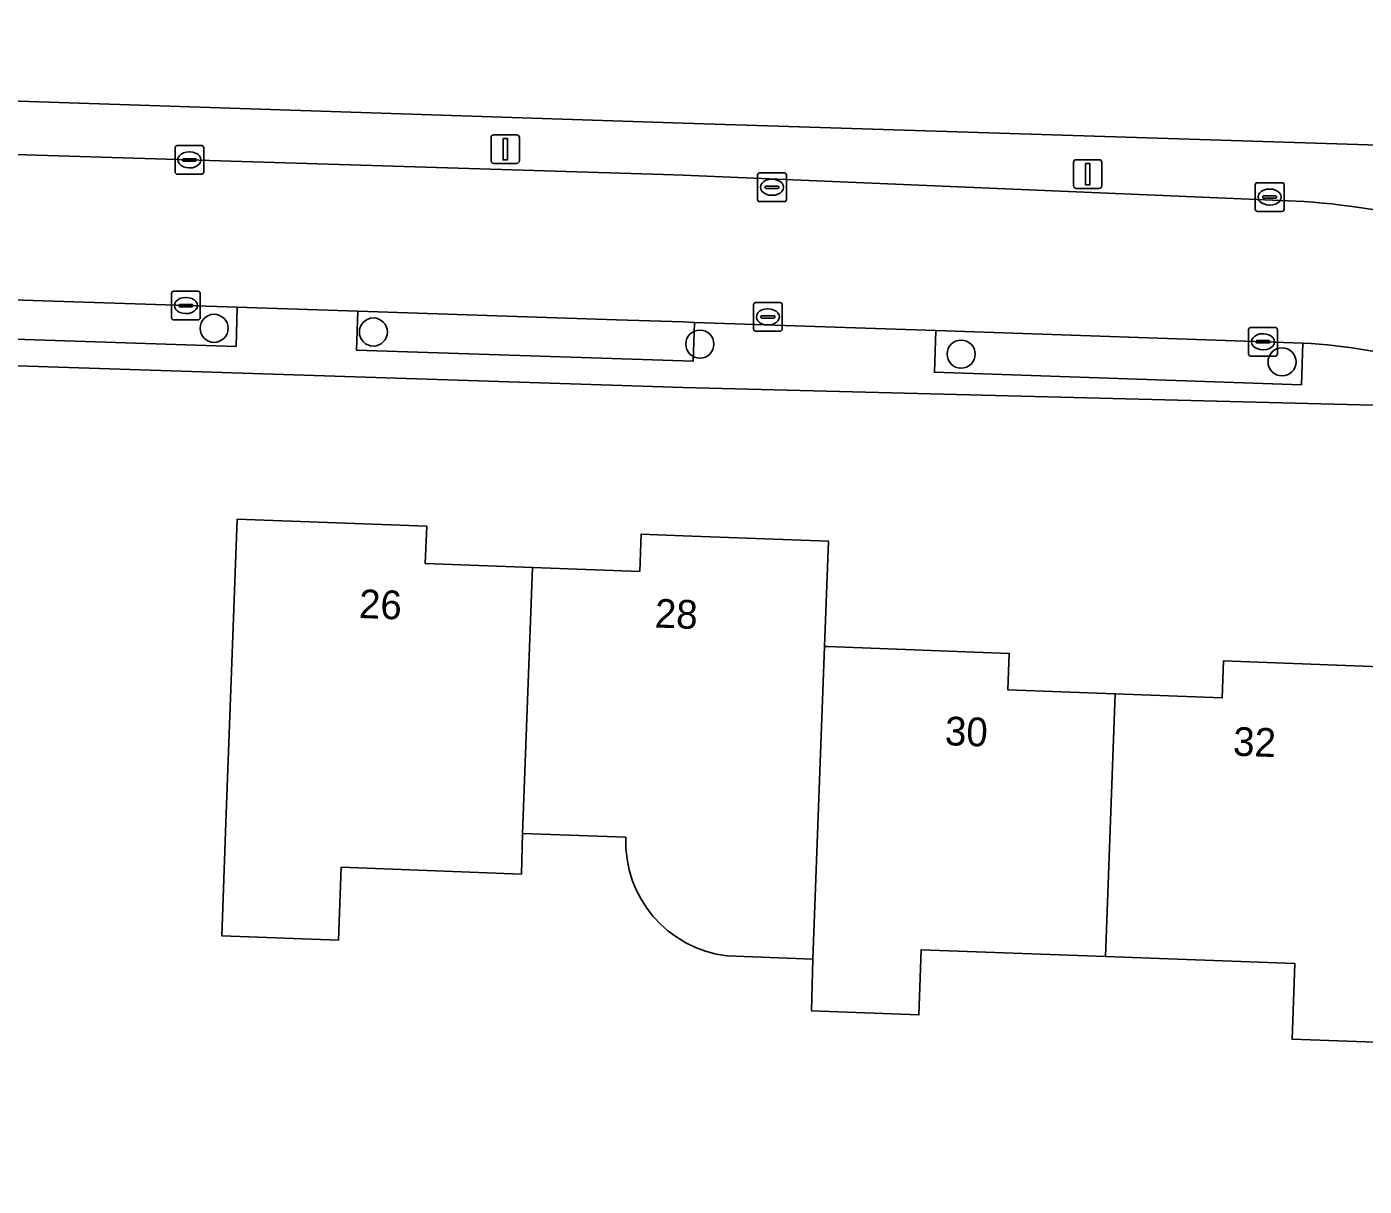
# Model space of a CAD drawing. Extents: x 158455 to 159797, y 387218 to 388672.
# Drawn here: x 159477.13 to 159523.72, y 387725.56 to 387765.95 of the extents above; entities that cross this region are included whole.
import ezdxf

# ---------------------------------------------------------------- set-up
doc = ezdxf.new("R2010")
doc.units = 0
for name, color, linetype in [('IMGEO_Boom', 7, 'Continuous'), ('IMGEO_Erf', 7, 'Continuous'), ('IMGEO_Kolk', 7, 'Continuous'), ('IMGEO_Lichtmast', 7, 'Continuous'), ('IMGEO_Muur', 7, 'Continuous'), ('IMGEO_Pand', 7, 'Continuous'), ('IMGEO_Pand_nummerreeks', 7, 'Continuous'), ('IMGEO_Parkeervlak_open', 7, 'Continuous'), ('IMGEO_Rijbaan_lokaal_open', 7, 'Continuous'), ('IMGEO_Voetpad_open', 7, 'Continuous')]:
    doc.layers.add(name, color=color, linetype=linetype)

msp = doc.modelspace()

# ---------------------------------------------------------------- linework, layer by layer
at = {"layer": 'IMGEO_Boom'}
for centre in [(159483.655, 387755.443), (159489.203, 387755.314), (159500.577, 387754.894), (159509.677, 387754.545), (159520.857, 387754.274)]:
    msp.add_circle(centre, 0.489, dxfattribs=at)
at = {"layer": 'IMGEO_Erf'}
for points in [[(159531.735, 387822.593), (159500, 387823.574), (159459.123, 387824.908), (159458.078, 387794.367), (159457.568, 387779.455), (159457.04, 387764.011), (159457.387, 387764), (159461.065, 387763.878), (159500, 387762.594), (159533.045, 387761.543)], [(159525.384, 387752.73), (159500, 387753.384), (159484.649, 387753.885), (159468.612, 387754.409), (159460.143, 387754.686)], [(159484.275, 387743.799), (159484.46, 387748.795), (159491.06, 387748.55), (159491.012, 387747.254), (159494.745, 387747.116), (159498.481, 387746.977), (159498.529, 387748.275), (159500, 387748.22), (159505.055, 387748.033), (159504.918, 387744.362), (159505.02, 387744.358), (159511.356, 387744.123), (159511.309, 387742.847), (159515.04, 387742.709), (159518.772, 387742.57), (159518.82, 387743.862), (159525.209, 387743.624)], [(159497.996, 387737.719), (159494.398, 387737.852), (159494.36, 387736.438), (159488.078, 387736.672), (159487.984, 387734.136), (159483.921, 387734.287), (159484.068, 387738.236), (159484.275, 387743.799)], [(159524.729, 387730.554), (159521.209, 387730.682), (159521.305, 387733.318), (159514.703, 387733.563), (159508.284, 387733.801), (159508.206, 387731.532), (159504.469, 387731.671), (159504.51, 387733.474), (159501.522, 387733.585)]]:
    msp.add_lwpolyline(points, dxfattribs=at)
msp.add_arc((159501.998, 387737.562), 4.005, 177.7508, 263.1727, dxfattribs=at)
at = {"layer": 'IMGEO_Kolk'}
for p, q in [((159482.294, 387760.882), (159482.294, 387761.734)), ((159482.369, 387761.808), (159483.221, 387761.808)), ((159482.782, 387761.588), (159482.807, 387761.588)), ((159483.295, 387761.734), (159483.295, 387760.882)), ((159482.553, 387761.302), (159482.553, 387761.314)), ((159482.991, 387761.265), (159482.593, 387761.265)), ((159482.596, 387761.351), (159482.994, 387761.351)), ((159482.805, 387761.028), (159482.78, 387761.028)), ((159483.037, 387761.314), (159483.037, 387761.302)), ((159483.221, 387760.808), (159482.369, 387760.808)), ((159502.588, 387759.929), (159502.588, 387760.781)), ((159502.663, 387760.855), (159503.515, 387760.855)), ((159503.076, 387760.635), (159503.101, 387760.635)), ((159503.589, 387760.781), (159503.589, 387759.929)), ((159520, 387760.515), (159520.852, 387760.515)), ((159502.847, 387760.349), (159502.847, 387760.361)), ((159503.285, 387760.312), (159502.887, 387760.312)), ((159502.89, 387760.398), (159503.288, 387760.398)), ((159503.099, 387760.075), (159503.074, 387760.075)), ((159503.331, 387760.361), (159503.331, 387760.349)), ((159519.925, 387759.589), (159519.925, 387760.441)), ((159520.184, 387760.009), (159520.184, 387760.021)), ((159520.227, 387760.058), (159520.625, 387760.058)), ((159520.413, 387760.295), (159520.438, 387760.295)), ((159520.668, 387760.021), (159520.668, 387760.009)), ((159520.926, 387760.441), (159520.926, 387759.589)), ((159503.515, 387759.855), (159502.663, 387759.855)), ((159520.622, 387759.972), (159520.224, 387759.972)), ((159520.436, 387759.735), (159520.411, 387759.735)), ((159520.852, 387759.515), (159520, 387759.515)), ((159482.171, 387755.809), (159482.171, 387756.661)), ((159482.246, 387756.735), (159483.098, 387756.735)), ((159482.659, 387756.515), (159482.684, 387756.515)), ((159483.172, 387756.661), (159483.172, 387755.809)), ((159502.519, 387756.34), (159503.371, 387756.34)), ((159482.43, 387756.229), (159482.43, 387756.241)), ((159482.868, 387756.192), (159482.47, 387756.192)), ((159482.473, 387756.278), (159482.871, 387756.278)), ((159482.682, 387755.955), (159482.657, 387755.955)), ((159482.914, 387756.241), (159482.914, 387756.229)), ((159502.444, 387755.414), (159502.444, 387756.266)), ((159502.703, 387755.834), (159502.703, 387755.846)), ((159502.746, 387755.883), (159503.144, 387755.883)), ((159502.932, 387756.12), (159502.957, 387756.12)), ((159503.187, 387755.846), (159503.187, 387755.834)), ((159503.445, 387756.266), (159503.445, 387755.414)), ((159483.098, 387755.735), (159482.246, 387755.735)), ((159503.141, 387755.797), (159502.743, 387755.797)), ((159502.955, 387755.56), (159502.93, 387755.56)), ((159519.693, 387754.55), (159519.693, 387755.402)), ((159519.768, 387755.476), (159520.62, 387755.476)), ((159520.694, 387755.402), (159520.694, 387754.55)), ((159503.371, 387755.34), (159502.519, 387755.34)), ((159519.952, 387754.97), (159519.952, 387754.982)), ((159520.39, 387754.933), (159519.992, 387754.933)), ((159519.995, 387755.019), (159520.393, 387755.019)), ((159520.181, 387755.256), (159520.206, 387755.256)), ((159520.436, 387754.982), (159520.436, 387754.97)), ((159520.62, 387754.476), (159519.768, 387754.476)), ((159520.204, 387754.696), (159520.179, 387754.696))]:
    msp.add_line(p, q, dxfattribs=at)
for points in [[(159482.294, 387760.882), (159482.294, 387761.734)], [(159482.369, 387761.808), (159483.221, 387761.808)], [(159483.295, 387761.734), (159483.295, 387760.882)], [(159483.221, 387760.808), (159482.369, 387760.808)], [(159502.588, 387759.929), (159502.588, 387760.781)], [(159502.663, 387760.855), (159503.515, 387760.855)], [(159503.589, 387760.781), (159503.589, 387759.929)], [(159520, 387760.515), (159520.852, 387760.515)], [(159519.925, 387759.589), (159519.925, 387760.441)], [(159520.926, 387760.441), (159520.926, 387759.589)], [(159503.515, 387759.855), (159502.663, 387759.855)], [(159520.852, 387759.515), (159520, 387759.515)], [(159482.171, 387755.809), (159482.171, 387756.661)], [(159482.246, 387756.735), (159483.098, 387756.735)], [(159483.172, 387756.661), (159483.172, 387755.809)], [(159502.519, 387756.34), (159503.371, 387756.34)], [(159502.444, 387755.414), (159502.444, 387756.266)], [(159503.445, 387756.266), (159503.445, 387755.414)], [(159483.098, 387755.735), (159482.246, 387755.735)], [(159519.693, 387754.55), (159519.693, 387755.402)], [(159519.768, 387755.476), (159520.62, 387755.476)], [(159520.694, 387755.402), (159520.694, 387754.55)], [(159503.371, 387755.34), (159502.519, 387755.34)], [(159520.62, 387754.476), (159519.768, 387754.476)]]:
    msp.add_lwpolyline(points, dxfattribs=at)
for centre, radius, start, end in [((159482.371, 387761.732), 0.0765, 91.552, 178.448), ((159482.371, 387761.732), 0.0765, 91.552, 178.448), ((159483.219, 387761.732), 0.0765, 1.552, 88.448), ((159483.219, 387761.732), 0.0765, 1.552, 88.448), ((159482.593, 387761.311), 0.0403, 85.8775, 175.7526), ((159482.59, 387761.301), 0.0366, 178.938, 274.7102), ((159482.994, 387761.308), 0.043, 264.8664, 352.4533), ((159482.998, 387761.313), 0.0386, 1.7309, 96.639), ((159482.371, 387760.884), 0.0765, 181.552, 268.448), ((159482.371, 387760.884), 0.0765, 181.552, 268.448), ((159483.219, 387760.884), 0.0765, 271.552, 358.448), ((159483.219, 387760.884), 0.0765, 271.552, 358.448), ((159502.665, 387760.779), 0.0765, 91.552, 178.448), ((159502.665, 387760.779), 0.0765, 91.552, 178.448), ((159503.513, 387760.779), 0.0765, 1.552, 88.448), ((159503.513, 387760.779), 0.0765, 1.552, 88.448), ((159520.002, 387760.439), 0.0765, 91.552, 178.448), ((159520.002, 387760.439), 0.0765, 91.552, 178.448), ((159520.85, 387760.439), 0.0765, 1.552, 88.448), ((159520.85, 387760.439), 0.0765, 1.552, 88.448), ((159502.887, 387760.358), 0.0403, 85.8775, 175.7526), ((159502.884, 387760.348), 0.0366, 178.938, 274.7102), ((159503.288, 387760.355), 0.043, 264.8664, 352.4533), ((159503.292, 387760.36), 0.0386, 1.7309, 96.639), ((159520.224, 387760.018), 0.0403, 85.8775, 175.7526), ((159520.629, 387760.02), 0.0386, 1.7309, 96.639), ((159502.665, 387759.931), 0.0765, 181.552, 268.448), ((159502.665, 387759.931), 0.0765, 181.552, 268.448), ((159503.513, 387759.931), 0.0765, 271.552, 358.448), ((159503.513, 387759.931), 0.0765, 271.552, 358.448), ((159520.002, 387759.591), 0.0765, 181.552, 268.448), ((159520.002, 387759.591), 0.0765, 181.552, 268.448), ((159520.221, 387760.008), 0.0366, 178.938, 274.7102), ((159520.625, 387760.015), 0.043, 264.8664, 352.4533), ((159520.85, 387759.591), 0.0765, 271.552, 358.448), ((159520.85, 387759.591), 0.0765, 271.552, 358.448), ((159482.248, 387756.659), 0.0765, 91.552, 178.448), ((159482.248, 387756.659), 0.0765, 91.552, 178.448), ((159483.096, 387756.659), 0.0765, 1.552, 88.448), ((159483.096, 387756.659), 0.0765, 1.552, 88.448), ((159502.521, 387756.264), 0.0765, 91.552, 178.448), ((159502.521, 387756.264), 0.0765, 91.552, 178.448), ((159503.369, 387756.264), 0.0765, 1.552, 88.448), ((159503.369, 387756.264), 0.0765, 1.552, 88.448), ((159482.47, 387756.238), 0.0403, 85.8775, 175.7526), ((159482.467, 387756.228), 0.0366, 178.938, 274.7102), ((159482.871, 387756.235), 0.043, 264.8664, 352.4533), ((159482.875, 387756.24), 0.0386, 1.7309, 96.639), ((159502.743, 387755.843), 0.0403, 85.8775, 175.7526), ((159502.74, 387755.833), 0.0366, 178.938, 274.7102), ((159503.144, 387755.84), 0.043, 264.8664, 352.4533), ((159503.148, 387755.845), 0.0386, 1.7309, 96.639), ((159482.248, 387755.811), 0.0765, 181.552, 268.448), ((159482.248, 387755.811), 0.0765, 181.552, 268.448), ((159483.096, 387755.811), 0.0765, 271.552, 358.448), ((159483.096, 387755.811), 0.0765, 271.552, 358.448), ((159502.521, 387755.416), 0.0765, 181.552, 268.448), ((159502.521, 387755.416), 0.0765, 181.552, 268.448), ((159503.369, 387755.416), 0.0765, 271.552, 358.448), ((159503.369, 387755.416), 0.0765, 271.552, 358.448), ((159519.77, 387755.4), 0.0765, 91.552, 178.448), ((159519.77, 387755.4), 0.0765, 91.552, 178.448), ((159520.618, 387755.4), 0.0765, 1.552, 88.448), ((159520.618, 387755.4), 0.0765, 1.552, 88.448), ((159519.992, 387754.979), 0.0403, 85.8775, 175.7526), ((159519.989, 387754.969), 0.0366, 178.938, 274.7102), ((159520.393, 387754.976), 0.043, 264.8664, 352.4533), ((159520.397, 387754.981), 0.0386, 1.7309, 96.639), ((159519.77, 387754.552), 0.0765, 181.552, 268.448), ((159519.77, 387754.552), 0.0765, 181.552, 268.448), ((159520.618, 387754.552), 0.0765, 271.552, 358.448), ((159520.618, 387754.552), 0.0765, 271.552, 358.448)]:
    msp.add_arc(centre, radius, start, end, dxfattribs=at)
for centre, major_axis, ratio, start_param, end_param in [((159482.781, 387761.308), (-0.387, 0.002), 0.722429, 4.712389, 7.853982), ((159482.806, 387761.308), (-0.39, 0.002), 0.717154, 1.570796, 4.712389), ((159503.075, 387760.355), (-0.387, 0.002), 0.722429, 4.712389, 7.853982), ((159503.1, 387760.355), (-0.39, 0.002), 0.717154, 1.570796, 4.712389), ((159520.412, 387760.015), (-0.387, 0.002), 0.722429, 4.712389, 7.853982), ((159520.437, 387760.015), (-0.39, 0.002), 0.717154, 1.570796, 4.712389), ((159482.658, 387756.235), (-0.387, 0.002), 0.722429, 4.712389, 7.853982), ((159482.683, 387756.235), (-0.39, 0.002), 0.717154, 1.570796, 4.712389), ((159502.931, 387755.84), (-0.387, 0.002), 0.722429, 4.712389, 7.853982), ((159502.956, 387755.84), (-0.39, 0.002), 0.717154, 1.570796, 4.712389), ((159520.18, 387754.976), (-0.387, 0.002), 0.722429, 4.712389, 7.853982), ((159520.205, 387754.976), (-0.39, 0.002), 0.717154, 1.570796, 4.712389)]:
    msp.add_ellipse(centre, major_axis=major_axis, ratio=ratio, start_param=start_param, end_param=end_param, dxfattribs=at)
at = {"layer": 'IMGEO_Lichtmast'}
for p, q in [((159493.303, 387761.284), (159493.303, 387762.084)), ((159493.303, 387762.084), (159493.303, 387761.284)), ((159493.403, 387762.184), (159494.193, 387762.184)), ((159494.193, 387762.184), (159493.403, 387762.184)), ((159494.293, 387762.084), (159494.293, 387761.284)), ((159494.293, 387761.284), (159494.293, 387762.084)), ((159494.193, 387761.184), (159493.403, 387761.184)), ((159493.403, 387761.184), (159494.193, 387761.184)), ((159513.59, 387760.414), (159513.59, 387761.214)), ((159513.59, 387761.214), (159513.59, 387760.414)), ((159513.69, 387761.314), (159514.48, 387761.314)), ((159514.48, 387761.314), (159513.69, 387761.314)), ((159514.58, 387761.214), (159514.58, 387760.414)), ((159514.58, 387760.414), (159514.58, 387761.214)), ((159514.48, 387760.314), (159513.69, 387760.314)), ((159513.69, 387760.314), (159514.48, 387760.314))]:
    msp.add_line(p, q, dxfattribs=at)
for points in [[(159493.723, 387762.059), (159493.873, 387762.059), (159493.873, 387761.309), (159493.723, 387761.309), (159493.723, 387762.059)], [(159514.01, 387761.189), (159514.16, 387761.189), (159514.16, 387760.439), (159514.01, 387760.439), (159514.01, 387761.189)]]:
    msp.add_lwpolyline(points, dxfattribs=at)
for centre, start, end in [((159493.403, 387762.084), 90, 180), ((159493.403, 387762.084), 90, 180), ((159494.193, 387762.084), 0, 90), ((159494.193, 387762.084), 360, 90), ((159493.403, 387761.284), 180, 270), ((159493.403, 387761.284), 180, 270), ((159494.193, 387761.284), 270, 0), ((159494.193, 387761.284), 270, 0), ((159513.69, 387761.214), 90, 180), ((159513.69, 387761.214), 90, 180), ((159514.48, 387761.214), 0, 90), ((159514.48, 387761.214), 360, 90), ((159513.69, 387760.414), 180, 270), ((159513.69, 387760.414), 180, 270), ((159514.48, 387760.414), 270, 0), ((159514.48, 387760.414), 270, 0)]:
    msp.add_arc(centre, 0.1, start, end, dxfattribs=at)
at = {"layer": 'IMGEO_Muur'}
msp.add_lwpolyline([(159468.612, 387754.409), (159484.649, 387753.885)], dxfattribs=at)
at = {"layer": 'IMGEO_Pand'}
for points in [[(159494.398, 387737.852), (159494.745, 387747.116), (159491.012, 387747.254), (159491.06, 387748.55), (159484.46, 387748.795), (159484.275, 387743.799), (159484.068, 387738.236), (159483.921, 387734.287), (159487.984, 387734.136), (159488.078, 387736.672), (159494.36, 387736.438)], [(159515.04, 387742.709), (159511.309, 387742.847), (159511.356, 387744.123), (159505.02, 387744.358), (159504.918, 387744.362), (159504.51, 387733.474), (159504.469, 387731.671), (159508.206, 387731.532), (159508.284, 387733.801), (159514.703, 387733.563)], [(159524.967, 387737.026), (159525.209, 387743.624), (159518.82, 387743.862), (159518.772, 387742.57), (159515.04, 387742.709), (159514.703, 387733.563), (159521.305, 387733.318), (159521.209, 387730.682), (159524.729, 387730.554)]]:
    msp.add_lwpolyline(points, close=True, dxfattribs=at)
for points in [[(159504.918, 387744.362), (159505.055, 387748.033), (159500, 387748.22), (159498.529, 387748.275), (159498.481, 387746.977), (159494.745, 387747.116), (159494.398, 387737.852), (159497.996, 387737.719)], [(159501.522, 387733.585), (159504.51, 387733.474), (159504.918, 387744.362)]]:
    msp.add_lwpolyline(points, dxfattribs=at)
msp.add_arc((159501.998, 387737.562), 4.005, 177.7508, 263.1727, dxfattribs=at)
at = {"layer": 'IMGEO_Parkeervlak_open'}
for points in [[(159459.919, 387756.977), (159459.875, 387755.618), (159484.418, 387754.815), (159484.462, 387756.175)], [(159500.384, 387755.651), (159500, 387755.664), (159497.671, 387755.743), (159488.665, 387756.037), (159488.62, 387754.679), (159500, 387754.307), (159500.34, 387754.295)], [(159508.792, 387755.364), (159508.747, 387753.914), (159521.53, 387753.478), (159521.58, 387754.927)]]:
    msp.add_lwpolyline(points, close=True, dxfattribs=at)
at = {"layer": 'IMGEO_Rijbaan_lokaal_open'}
for points in [[(159521.632, 387759.862), (159500, 387760.774), (159499.311, 387760.799), (159460.148, 387762.008)], [(159459.807, 387756.981), (159459.919, 387756.977), (159484.462, 387756.175), (159488.665, 387756.037), (159497.671, 387755.743), (159500, 387755.664), (159500.384, 387755.651), (159508.792, 387755.364), (159521.58, 387754.927)]]:
    msp.add_lwpolyline(points, dxfattribs=at)
for centre, radius, start, end in [((159519.346, 387729.683), 30.265, 66.3332, 85.6681), ((159520.72, 387736.582), 18.365, 58.6681, 87.3174)]:
    msp.add_arc(centre, radius, start, end, dxfattribs=at)
at = {"layer": 'IMGEO_Voetpad_open'}
for points in [[(159531.495, 387757.403), (159533.025, 387760.067), (159533.045, 387761.543), (159500, 387762.594), (159461.065, 387763.878), (159457.387, 387764), (159457.04, 387764.011), (159449.774, 387764.272), (159445.18, 387750), (159436.405, 387722.741)], [(159460.148, 387762.008), (159499.311, 387760.799), (159500, 387760.774), (159521.632, 387759.862)], [(159521.58, 387754.927), (159521.53, 387753.478), (159508.747, 387753.914), (159508.792, 387755.364), (159500.384, 387755.651), (159500.34, 387754.295), (159500, 387754.307), (159488.62, 387754.679), (159488.665, 387756.037), (159484.462, 387756.175), (159484.418, 387754.815), (159459.875, 387755.618), (159459.919, 387756.977), (159459.807, 387756.981)], [(159456.896, 387756.103), (159460.143, 387754.686), (159468.612, 387754.409), (159484.649, 387753.885), (159500, 387753.384), (159525.384, 387752.73)]]:
    msp.add_lwpolyline(points, dxfattribs=at)
for centre, radius, start, end in [((159519.346, 387729.683), 30.265, 66.3332, 85.6681), ((159520.72, 387736.582), 18.365, 58.6681, 87.3174)]:
    msp.add_arc(centre, radius, start, end, dxfattribs=at)

# ---------------------------------------------------------------- texts
at = {"layer": 'IMGEO_Pand_nummerreeks'}
for s, rotation, p in [('26', 357.8803, (159488.688, 387745.356)), ('28', 357.903, (159498.994, 387745.025)), ('30', 357.9202, (159509.101, 387740.928)), ('32', 357.9202, (159519.14, 387740.563))]:
    msp.add_text(s, height=1, rotation=rotation, dxfattribs=at).set_placement(p)

doc.saveas('drawing.dxf')
